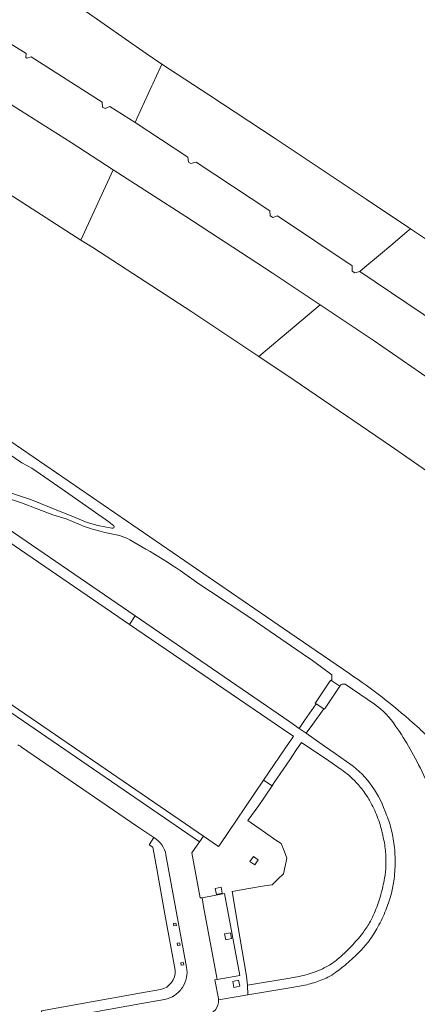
# Model space of a CAD drawing. Extents: x 152048 to 156914, y 461460 to 468786.
# Tile 267 of 272: x 154946 to 155026, y 468281 to 468478. Entities that reach past the tile are written whole.
import ezdxf

# ---------------------------------------------------------------- set-up
doc = ezdxf.new("R2010")
doc.units = 0
doc.header["$LTSCALE"] = 0.75
for name, color, linetype, lineweight in [('B-RO-VH-VERHARDING_BETON-GV', 251, 'CONTINUOUS', 18), ('B-RO-VH-VERHARDING_BETONSTRAATSTEEN-GV', 251, 'CONTINUOUS', 18), ('B-RO-VH-VERHARDING_GESLOTEN-GV', 251, 'CONTINUOUS', 18), ('B-RO-VH-VERHARDING_HALFVERHARDING_GRIND-GV', 251, 'CONTINUOUS', 18)]:
    doc.layers.add(name, color=color, linetype=linetype, lineweight=lineweight)

msp = doc.modelspace()

# ---------------------------------------------------------------- linework, layer by layer
at = {"layer": 'B-RO-VH-VERHARDING_BETON-GV'}
msp.add_lwpolyline([(155007.087, 468340.38), (155009.618, 468344.193), (155010.041, 468344.83), (155008.434, 468345.896), (155008.207, 468346.046), (155007.986, 468345.713), (155005.169, 468341.469), (155005.122, 468341.397), (155005.263, 468341.304), (155006.843, 468340.255), (155006.955, 468340.181), (155007.061, 468340.341)], close=True, dxfattribs=at)
msp.add_lwpolyline([(155007.087, 468340.38), (155009.618, 468344.193), (155010.041, 468344.83), (155008.434, 468345.896), (155008.207, 468346.046), (155007.986, 468345.713), (155005.169, 468341.469), (155005.122, 468341.397), (155005.263, 468341.304), (155006.843, 468340.255), (155006.955, 468340.181), (155007.061, 468340.341)], close=True, dxfattribs=at)
at = {"layer": 'B-RO-VH-VERHARDING_BETONSTRAATSTEEN-GV'}
for points in [[(154931.525, 468381.973), (154934.977, 468379.66), (154967.883, 468357.2), (154969.043, 468358.899), (154936.083, 468381.407), (154934.578, 468382.421), (154932.751, 468383.652), (154925.277, 468388.689), (154913.019, 468396.807), (154888.601, 468413.091), (154887.492, 468411.427)], [(154931.525, 468381.973), (154934.977, 468379.66), (154967.883, 468357.2), (154969.043, 468358.899), (154936.083, 468381.407), (154934.578, 468382.421), (154932.751, 468383.652), (154925.277, 468388.689), (154913.019, 468396.807), (154888.601, 468413.091), (154887.492, 468411.427)], [(154920.036, 468357.696), (154916.697, 468359.888), (154853.347, 468402.219), (154852.642, 468401.093), (154884.781, 468379.693), (154915.185, 468359.262), (154920.012, 468356.022), (154931.292, 468348.316), (154981.954, 468313.662), (154982.731, 468314.755), (154932.067, 468349.456)], [(154920.036, 468357.696), (154916.697, 468359.888), (154853.347, 468402.219), (154852.642, 468401.093), (154884.781, 468379.693), (154915.185, 468359.262), (154920.012, 468356.022), (154931.292, 468348.316), (154981.954, 468313.662), (154982.731, 468314.755), (154932.067, 468349.456)], [(154993.023, 468309.009), (154992.031, 468309.684), (154992.707, 468310.677), (154993.698, 468310.002)], [(154993.023, 468309.009), (154992.031, 468309.684), (154992.707, 468310.677), (154993.698, 468310.002)], [(154985.295, 468303.109), (154985.055, 468304.284), (154986.231, 468304.524), (154986.471, 468303.349)], [(154985.295, 468303.109), (154985.055, 468304.284), (154986.231, 468304.524), (154986.471, 468303.349)], [(154986.914, 468303.267), (154982.452, 468302.444), (154982.746, 468300.707), (154985.466, 468286.05), (154989.976, 468286.853)], [(154986.914, 468303.267), (154982.452, 468302.444), (154982.746, 468300.707), (154985.466, 468286.05), (154989.976, 468286.853)], [(154977.21, 468297.362), (154977.301, 468296.87), (154976.809, 468296.78), (154976.718, 468297.271)], [(154977.21, 468297.362), (154977.301, 468296.87), (154976.809, 468296.78), (154976.718, 468297.271)], [(154987.165, 468294.001), (154986.926, 468295.177), (154988.102, 468295.417), (154988.342, 468294.242)], [(154987.165, 468294.001), (154986.926, 468295.177), (154988.102, 468295.417), (154988.342, 468294.242)], [(154978.025, 468292.936), (154977.533, 468292.846), (154977.443, 468293.338), (154977.935, 468293.428)], [(154978.025, 468292.936), (154977.533, 468292.846), (154977.443, 468293.338), (154977.935, 468293.428)], [(154978.659, 468289.494), (154978.749, 468289.002), (154978.258, 468288.912), (154978.167, 468289.404)], [(154978.659, 468289.494), (154978.749, 468289.002), (154978.258, 468288.912), (154978.167, 468289.404)], [(154988.828, 468284.479), (154988.588, 468285.654), (154989.765, 468285.894), (154990.005, 468284.719)], [(154988.828, 468284.479), (154988.588, 468285.654), (154989.765, 468285.894), (154990.005, 468284.719)]]:
    msp.add_lwpolyline(points, close=True, dxfattribs=at)
for points in [[(154969.043, 468358.899), (154967.883, 468357.2), (155000, 468335.277), (155000.731, 468334.778), (155000.254, 468334.075), (155000, 468333.701), (154994.767, 468325.989), (154996.451, 468324.849), (154996.913, 468325.531), (155000, 468330.089), (155001.371, 468332.114), (155002.324, 468333.522), (155007.823, 468329.861), (155010.304, 468328.137)], [(154969.043, 468358.899), (154967.883, 468357.2), (155000, 468335.277), (155000.731, 468334.778), (155000.254, 468334.075), (155000, 468333.701), (154994.767, 468325.989), (154996.451, 468324.849), (154996.913, 468325.531), (155000, 468330.089), (155001.371, 468332.114), (155002.324, 468333.522), (155007.823, 468329.861), (155010.304, 468328.137)], [(155011.394, 468329.739), (155009.105, 468331.321), (155006.946, 468332.821), (155003.266, 468335.374), (155001.873, 468336.341), (155000, 468337.64), (154976.242, 468353.983), (154969.043, 468358.899)], [(155011.394, 468329.739), (155009.105, 468331.321), (155006.946, 468332.821), (155003.266, 468335.374), (155001.873, 468336.341), (155000, 468337.64), (154976.242, 468353.983), (154969.043, 468358.899)], [(154985.737, 468282.266), (154985.005, 468285.968), (154985.466, 468286.05), (154982.746, 468300.707), (154982.452, 468302.444), (154982.036, 468302.38), (154980.352, 468311.407), (154981.954, 468313.662), (154931.292, 468348.316), (154920.012, 468356.022), (154917.501, 468352.267), (154917.66, 468352.159), (154917.452, 468351.831), (154926.51, 468345.667), (154928.537, 468344.267)], [(154985.737, 468282.266), (154985.005, 468285.968), (154985.466, 468286.05), (154982.746, 468300.707), (154982.452, 468302.444), (154982.036, 468302.38), (154980.352, 468311.407), (154981.954, 468313.662), (154931.292, 468348.316), (154920.012, 468356.022), (154917.501, 468352.267), (154917.66, 468352.159), (154917.452, 468351.831), (154926.51, 468345.667), (154928.537, 468344.267)], [(154946.271, 468332.618), (154969.56, 468316.669), (154970.589, 468315.976), (154972.774, 468314.506)], [(154946.271, 468332.618), (154969.56, 468316.669), (154970.589, 468315.976), (154972.774, 468314.506)], [(154998.857, 468311.799), (154998.276, 468313.268), (154997.223, 468313.991), (154995.121, 468315.435), (154991.585, 468317.889), (154993.799, 468320.932), (154996.451, 468324.849), (154994.767, 468325.989), (154989.358, 468317.973), (154985.968, 468313.024), (154985.742, 468312.693), (154982.731, 468314.755), (154981.954, 468313.662), (154980.352, 468311.407), (154982.036, 468302.38), (154982.452, 468302.444), (154986.914, 468303.267), (154989.976, 468286.853), (154985.466, 468286.05), (154985.005, 468285.968), (154985.737, 468282.266)], [(154998.857, 468311.799), (154998.276, 468313.268), (154997.223, 468313.991), (154995.121, 468315.435), (154991.585, 468317.889), (154993.799, 468320.932), (154996.451, 468324.849), (154994.767, 468325.989), (154989.358, 468317.973), (154985.968, 468313.024), (154985.742, 468312.693), (154982.731, 468314.755), (154981.954, 468313.662), (154980.352, 468311.407), (154982.036, 468302.38), (154982.452, 468302.444), (154986.914, 468303.267), (154989.976, 468286.853), (154985.466, 468286.05), (154985.005, 468285.968), (154985.737, 468282.266)], [(154972.774, 468314.506), (154971.861, 468313.053), (154972.586, 468312.56), (154973.354, 468308.202), (154974.997, 468299.147), (154977.018, 468287.943)], [(154972.774, 468314.506), (154971.861, 468313.053), (154972.586, 468312.56), (154973.354, 468308.202), (154974.997, 468299.147), (154977.018, 468287.943)], [(155018.618, 468315.025), (155018.649, 468314.887)], [(155018.618, 468315.025), (155018.649, 468314.887)], [(154985.758, 468281.977), (154991.596, 468282.958), (154991.51, 468284.893), (154991.333, 468286.73), (154990.016, 468294.527), (154988.492, 468303.684), (154991.788, 468304.266), (154994.922, 468304.786), (154996.5, 468305.048), (154997.638, 468306.145), (154998.775, 468307.242), (154999.107, 468308.787), (154999.438, 468310.332), (154998.857, 468311.799)], [(154985.758, 468281.977), (154991.596, 468282.958), (154991.51, 468284.893), (154991.333, 468286.73), (154990.016, 468294.527), (154988.492, 468303.684), (154991.788, 468304.266), (154994.922, 468304.786), (154996.5, 468305.048), (154997.638, 468306.145), (154998.775, 468307.242), (154999.107, 468308.787), (154999.438, 468310.332), (154998.857, 468311.799)], [(154979.343, 468288.552), (154975.208, 468310.994)], [(154975.208, 468310.994), (154979.343, 468288.552)], [(154979.343, 468288.552), (154975.208, 468310.994)], [(154975.208, 468310.994), (154979.343, 468288.552)], [(155001.082, 468286.527), (155000, 468286.342), (154991.51, 468284.893), (154991.596, 468282.958), (155000, 468284.405), (155001.925, 468284.737)], [(155001.082, 468286.527), (155000, 468286.342), (154991.51, 468284.893), (154991.596, 468282.958), (155000, 468284.405), (155001.925, 468284.737)], [(154974.108, 468284.045), (154970.27, 468283.359), (154950.252, 468279.784), (154950.657, 468277.796), (154959.983, 468279.387), (154970.688, 468281.282)], [(154974.108, 468284.045), (154970.27, 468283.359), (154950.252, 468279.784), (154950.657, 468277.796), (154959.983, 468279.387), (154970.688, 468281.282)], [(154974.939, 468282.035), (154970.688, 468281.282), (154959.983, 468279.387), (154960.852, 468274.471), (154971.67, 468276.378), (154982.19, 468278.222), (154982.208, 468278.636), (154983.349, 468278.872)], [(154974.939, 468282.035), (154970.688, 468281.282), (154959.983, 468279.387), (154960.852, 468274.471), (154971.67, 468276.378), (154982.19, 468278.222), (154982.208, 468278.636), (154983.349, 468278.872)], [(154970.688, 468281.282), (154974.939, 468282.035)], [(154970.688, 468281.282), (154974.939, 468282.035)]]:
    msp.add_lwpolyline(points, dxfattribs=at)
for points in [[(154945.524, 468333.039, -0.0820157), (154946.271, 468332.618)], [(154945.524, 468333.039, -0.0820157), (154946.271, 468332.618)], [(155019.087, 468319.733, 0.1637956), (155011.394, 468329.739)], [(155019.087, 468319.733, 0.1637956), (155011.394, 468329.739)], [(155010.304, 468328.137, -0.0287632), (155011.873, 468326.926)], [(155010.304, 468328.137, -0.0287632), (155011.873, 468326.926)], [(155011.873, 468326.926, -0.0292691), (155013.293, 468325.544)], [(155011.873, 468326.926, -0.0292691), (155013.293, 468325.544)], [(155013.293, 468325.544, -0.0294089), (155015.036, 468323.409)], [(155013.293, 468325.544, -0.0294089), (155015.036, 468323.409)], [(155015.036, 468323.409, -0.0346125), (155016.26, 468321.451)], [(155015.036, 468323.409, -0.0346125), (155016.26, 468321.451)], [(155016.26, 468321.451, -0.0341767), (155017.671, 468318.31)], [(155016.26, 468321.451, -0.0341767), (155017.671, 468318.31)], [(155020.205, 468316.619, 0.0372872), (155019.087, 468319.733)], [(155020.205, 468316.619, 0.0372872), (155019.087, 468319.733)], [(155017.671, 468318.31, -0.0386921), (155018.618, 468315.025)], [(155017.671, 468318.31, -0.0386921), (155018.618, 468315.025)], [(155020.875, 468313.382, 0.0357737), (155020.205, 468316.619)], [(155020.875, 468313.382, 0.0357737), (155020.205, 468316.619)], [(154975.208, 468310.994, 0.2135816), (154972.774, 468314.506)], [(154972.774, 468314.506, -0.2135816), (154975.208, 468310.994)], [(154975.208, 468310.994, 0.2135816), (154972.774, 468314.506)], [(154972.774, 468314.506, -0.2135816), (154975.208, 468310.994)], [(155018.649, 468314.887, -0.0347108), (155019.164, 468311.919)], [(155018.649, 468314.887, -0.0347108), (155019.164, 468311.919)], [(155019.164, 468311.919, -0.034889), (155019.265, 468308.909)], [(155019.164, 468311.919, -0.034889), (155019.265, 468308.909)], [(155021.117, 468309.677, 0.0350967), (155020.875, 468313.382)], [(155021.117, 468309.677, 0.0350967), (155020.875, 468313.382)], [(155019.265, 468308.909, -0.0350415), (155018.995, 468306.342)], [(155019.265, 468308.909, -0.0350415), (155018.995, 468306.342)], [(155020.841, 468305.758, 0.0331689), (155021.117, 468309.677)], [(155020.841, 468305.758, 0.0331689), (155021.117, 468309.677)], [(155018.995, 468306.342, -0.0268632), (155018.225, 468302.989)], [(155018.995, 468306.342, -0.0268632), (155018.225, 468302.989)], [(155020.271, 468302.964, 0.0337012), (155020.841, 468305.758)], [(155020.271, 468302.964, 0.0337012), (155020.841, 468305.758)], [(155018.225, 468302.989, -0.026467), (155017.111, 468299.733)], [(155018.225, 468302.989, -0.026467), (155017.111, 468299.733)], [(155019.248, 468299.938, 0.0294029), (155020.271, 468302.964)], [(155019.248, 468299.938, 0.0294029), (155020.271, 468302.964)], [(155017.658, 468296.588, 0.0299129), (155019.248, 468299.938)], [(155017.658, 468296.588, 0.0299129), (155019.248, 468299.938)], [(155017.111, 468299.733, -0.0356131), (155015.995, 468297.427)], [(155017.111, 468299.733, -0.0356131), (155015.995, 468297.427)], [(155015.995, 468297.427, -0.0356079), (155014.555, 468295.279)], [(155015.995, 468297.427, -0.0356079), (155014.555, 468295.279)], [(155015.884, 468293.806, 0.0329613), (155017.658, 468296.588)], [(155015.884, 468293.806, 0.0329613), (155017.658, 468296.588)], [(155014.555, 468295.279, -0.0263068), (155012.317, 468292.69)], [(155014.555, 468295.279, -0.0263068), (155012.317, 468292.69)], [(155012.317, 468292.69, -0.0268357), (155009.507, 468290.058)], [(155012.317, 468292.69, -0.0268357), (155009.507, 468290.058)], [(155014.306, 468291.931, 0.0327568), (155015.884, 468293.806)], [(155014.306, 468291.931, 0.0327568), (155015.884, 468293.806)], [(155009.507, 468290.058, -0.046403), (155007.701, 468288.802)], [(155009.507, 468290.058, -0.046403), (155007.701, 468288.802)], [(155011.712, 468289.465, 0.0225252), (155014.306, 468291.931)], [(155011.712, 468289.465, 0.0225252), (155014.306, 468291.931)], [(154979.316, 468286.42, 0.0961503), (154979.343, 468288.552)], [(154979.343, 468288.552, -0.0961503), (154979.316, 468286.42)], [(154979.316, 468286.42, 0.0961503), (154979.343, 468288.552)], [(154979.343, 468288.552, -0.0961503), (154979.316, 468286.42)], [(155007.701, 468288.802, -0.0461102), (155004.497, 468287.358)], [(155007.701, 468288.802, -0.0461102), (155004.497, 468287.358)], [(155009.171, 468287.453, 0.0230315), (155011.712, 468289.465)], [(155009.171, 468287.453, 0.0230315), (155011.712, 468289.465)], [(154977.018, 468287.943, -0.3833564), (154974.108, 468284.045)], [(154977.018, 468287.943, -0.3833564), (154974.108, 468284.045)], [(154978.492, 468284.453, 0.0964863), (154979.316, 468286.42)], [(154979.316, 468286.42, -0.0964863), (154978.492, 468284.453)], [(154978.492, 468284.453, 0.0964863), (154979.316, 468286.42)], [(154979.316, 468286.42, -0.0964863), (154978.492, 468284.453)], [(155004.497, 468287.358, -0.0460272), (155001.082, 468286.527)], [(155004.497, 468287.358, -0.0460272), (155001.082, 468286.527)], [(155004.843, 468285.395, 0.0409651), (155007.618, 468286.513)], [(155004.843, 468285.395, 0.0409651), (155007.618, 468286.513)], [(155007.618, 468286.513, 0.0412853), (155009.171, 468287.453)], [(155007.618, 468286.513, 0.0412853), (155009.171, 468287.453)], [(154976.951, 468282.898, 0.0962513), (154978.492, 468284.453)], [(154978.492, 468284.453, -0.0962513), (154976.951, 468282.898)], [(154976.951, 468282.898, 0.0962513), (154978.492, 468284.453)], [(154978.492, 468284.453, -0.0962513), (154976.951, 468282.898)], [(155001.925, 468284.737, 0.0411932), (155004.843, 468285.395)], [(155001.925, 468284.737, 0.0411932), (155004.843, 468285.395)], [(154974.939, 468282.035, 0.0969832), (154976.951, 468282.898)], [(154976.951, 468282.898, -0.0969832), (154974.939, 468282.035)], [(154974.939, 468282.035, 0.0969832), (154976.951, 468282.898)], [(154976.951, 468282.898, -0.0969832), (154974.939, 468282.035)], [(154985.737, 468282.266, -0.0243444), (154985.758, 468281.977)], [(154985.758, 468281.977, 0.0243444), (154985.737, 468282.266)], [(154985.737, 468282.266, -0.0243444), (154985.758, 468281.977)], [(154985.758, 468281.977, 0.0243444), (154985.737, 468282.266)], [(154983.349, 468278.872, 0.3576596), (154985.758, 468281.977)], [(154983.349, 468278.872, 0.3576596), (154985.758, 468281.977)]]:
    msp.add_lwpolyline(points, format="xyb", dxfattribs=at)
at = {"layer": 'B-RO-VH-VERHARDING_GESLOTEN-GV'}
for points in [[(154796.689, 468529.796), (154816.763, 468518.777), (154838.26, 468506.735), (154858.546, 468495.068), (154879.543, 468482.755), (154899.594, 468470.803), (154920.43, 468458.045), (154940.432, 468445.505), (154958.173, 468434.192), (154964.647, 468448.267), (154956.183, 468453.709), (154935.829, 468466.559), (154915.616, 468479.01), (154894.672, 468491.543), (154874.152, 468503.704), (154853.385, 468515.708), (154832.598, 468527.576), (154811.409, 468539.321)], [(154931.472, 468481.244), (154936.936, 468477.928), (154947.171, 468471.591), (154947.146, 468470.793), (154947.348, 468470.637), (154948.193, 468470.916), (154962.442, 468461.797), (154962.502, 468460.847), (154963.031, 468460.549), (154963.955, 468460.925), (154968.999, 468457.729), (154969.433, 468458.672), (154970.904, 468461.87), (154972.39, 468465.1), (154972.58, 468465.514), (154974.044, 468468.698), (154974.395, 468469.46), (154971.215, 468471.539), (154958.643, 468480.41)], [(155032.793, 468430.713), (155024.21, 468436.455), (155023.555, 468435.904), (155020.631, 468433.444), (155017.803, 468431.064), (155015.048, 468428.745), (155014.053, 468427.908), (155029.786, 468417.268)], [(155032.793, 468430.713), (155024.21, 468436.455), (155023.555, 468435.904), (155020.631, 468433.444), (155017.803, 468431.064), (155015.048, 468428.745), (155014.053, 468427.908), (155029.786, 468417.268)], [(155036.063, 468400.798), (155016.69, 468414.105), (155006.087, 468421.205), (154993.788, 468410.856), (155000.868, 468406.134), (155020.192, 468392.998), (155039.835, 468379.362)], [(155036.063, 468400.798), (155016.69, 468414.105), (155006.087, 468421.205), (154993.788, 468410.856), (155000.868, 468406.134), (155020.192, 468392.998), (155039.835, 468379.362)]]:
    msp.add_lwpolyline(points, dxfattribs=at)
for points in [[(155014.053, 468427.908), (155015.048, 468428.745), (155017.803, 468431.064), (155020.631, 468433.444), (155023.555, 468435.904), (155024.21, 468436.455), (155015.337, 468442.39), (154997.055, 468454.517), (154983.816, 468463.3), (154974.395, 468469.46), (154974.044, 468468.698), (154972.58, 468465.514), (154972.39, 468465.1), (154970.904, 468461.87), (154969.433, 468458.672), (154968.999, 468457.729), (154979.562, 468450.819), (154979.714, 468449.77), (154980.164, 468449.546), (154981.264, 468449.789), (154996.005, 468440.078), (154996.1, 468439.037), (154996.589, 468438.7), (154997.563, 468439.042), (155012.5, 468429.012), (155012.487, 468427.971), (155013.047, 468427.66)], [(155014.053, 468427.908), (155015.048, 468428.745), (155017.803, 468431.064), (155020.631, 468433.444), (155023.555, 468435.904), (155024.21, 468436.455), (155015.337, 468442.39), (154997.055, 468454.517), (154983.816, 468463.3), (154974.395, 468469.46), (154974.044, 468468.698), (154972.58, 468465.514), (154972.39, 468465.1), (154970.904, 468461.87), (154969.433, 468458.672), (154968.999, 468457.729), (154979.562, 468450.819), (154979.714, 468449.77), (154980.164, 468449.546), (154981.264, 468449.789), (154996.005, 468440.078), (154996.1, 468439.037), (154996.589, 468438.7), (154997.563, 468439.042), (155012.5, 468429.012), (155012.487, 468427.971), (155013.047, 468427.66)], [(154958.173, 468434.192), (154960.554, 468432.674), (154980.396, 468419.787), (154993.788, 468410.856), (155006.087, 468421.205), (154996.45, 468427.658), (154979.153, 468438.941), (154964.647, 468448.267)], [(154958.173, 468434.192), (154960.554, 468432.674), (154980.396, 468419.787), (154993.788, 468410.856), (155006.087, 468421.205), (154996.45, 468427.658), (154979.153, 468438.941), (154964.647, 468448.267)]]:
    msp.add_lwpolyline(points, close=True, dxfattribs=at)
at = {"layer": 'B-RO-VH-VERHARDING_HALFVERHARDING_GRIND-GV'}
for points in [[(155012.037, 468347.283), (155000, 468355.532), (154925.158, 468406.821), (154917.645, 468411.877), (154910.124, 468416.92), (154898.369, 468424.775), (154895.365, 468426.765), (154889.279, 468430.74), (154880.6, 468436.342), (154872.1, 468441.774), (154865.722, 468445.803), (154861.31, 468448.553), (154850.77, 468455.06), (154845.153, 468458.508), (154839.527, 468461.942), (154830.356, 468467.524), (154804.418, 468482.636)], [(154956.993, 468378.582), (154951.87, 468380.707), (154948.265, 468382.149), (154943.826, 468383.591), (154940.79, 468384.274), (154938.399, 468384.54), (154936.122, 468384.54), (154935.25, 468384.653), (154934.946, 468385.261), (154935.022, 468387.348), (154934.263, 468389.169), (154933.314, 468391.674), (154932.138, 468393.571), (154931.304, 468394.695), (154929.316, 468397.309), (154925.496, 468401.409), (154923.146, 468404.171), (154922.273, 468405.043), (154922.379, 468405.157), (154922.498, 468405.283), (154922.346, 468405.723)], [(154956.993, 468378.582), (154951.87, 468380.707), (154948.265, 468382.149), (154943.826, 468383.591), (154940.79, 468384.274), (154938.399, 468384.54), (154936.122, 468384.54), (154935.25, 468384.653), (154934.946, 468385.261), (154935.022, 468387.348), (154934.263, 468389.169), (154933.314, 468391.674), (154932.138, 468393.571), (154931.304, 468394.695), (154929.316, 468397.309), (154925.496, 468401.409), (154923.146, 468404.171), (154922.273, 468405.043), (154922.379, 468405.157), (154922.498, 468405.283), (154922.346, 468405.723)], [(154922.62, 468405.944), (154926.146, 468403.82), (154929.014, 468401.729), (154930.718, 468400.414), (154938.677, 468394.783), (154946.354, 468389.574), (154948.311, 468388.495), (154954.388, 468384.289), (154963.788, 468377.726), (154964.79, 468376.924)], [(154922.62, 468405.944), (154926.146, 468403.82), (154929.014, 468401.729), (154930.718, 468400.414), (154938.677, 468394.783), (154946.354, 468389.574), (154948.311, 468388.495), (154954.388, 468384.289), (154963.788, 468377.726), (154964.79, 468376.924)], [(154932.751, 468383.652), (154934.578, 468382.421), (154935.878, 468382.832), (154937.431, 468383.102), (154938.853, 468383.35), (154940.238, 468383.129), (154942.028, 468382.843), (154942.839, 468382.714), (154946.238, 468381.538), (154952.543, 468379.168), (154955.197, 468378.31), (154959.046, 468376.737)], [(154932.751, 468383.652), (154934.578, 468382.421), (154935.878, 468382.832), (154937.431, 468383.102), (154938.853, 468383.35), (154940.238, 468383.129), (154942.028, 468382.843), (154942.839, 468382.714), (154946.238, 468381.538), (154952.543, 468379.168), (154955.197, 468378.31), (154959.046, 468376.737)], [(154964.39, 468376.448), (154961.562, 468376.982), (154959.419, 468377.633), (154956.993, 468378.582)], [(154964.39, 468376.448), (154961.562, 468376.982), (154959.419, 468377.633), (154956.993, 468378.582)], [(154962.984, 468375.604), (154965.877, 468374.984)], [(154962.984, 468375.604), (154965.877, 468374.984)], [(154967.98, 468374.159), (154971.174, 468372.285)], [(154967.98, 468374.159), (154971.174, 468372.285)], [(154978.058, 468367.958), (154981.79, 468365.293), (154984.142, 468363.753), (154991.793, 468358.732), (155002.507, 468351.341), (155004.557, 468349.975), (155008.404, 468347.08), (155008.434, 468345.896), (155010.041, 468344.83)], [(154978.058, 468367.958), (154981.79, 468365.293), (154984.142, 468363.753), (154991.793, 468358.732), (155002.507, 468351.341), (155004.557, 468349.975), (155008.404, 468347.08), (155008.434, 468345.896), (155010.041, 468344.83)], [(155011.111, 468345.188), (155016.957, 468341.226)], [(155011.111, 468345.188), (155016.957, 468341.226)], [(155024.102, 468332.206), (155025.451, 468329.774)], [(155024.102, 468332.206), (155025.451, 468329.774)]]:
    msp.add_lwpolyline(points, dxfattribs=at)
for points in [[(154964.79, 468376.924, -0.659803), (154964.39, 468376.448)], [(154964.79, 468376.924, -0.659803), (154964.39, 468376.448)], [(154959.046, 468376.737, 0.0186046), (154962.984, 468375.604)], [(154959.046, 468376.737, 0.0186046), (154962.984, 468375.604)], [(154965.877, 468374.984, -0.0367426), (154967.98, 468374.159)], [(154965.877, 468374.984, -0.0367426), (154967.98, 468374.159)], [(154971.174, 468372.285, -0.0179125), (154978.058, 468367.958)], [(154971.174, 468372.285, -0.0179125), (154978.058, 468367.958)], [(155018.528, 468342.588, 0.0168041), (155012.037, 468347.283)], [(155018.528, 468342.588, 0.0168041), (155012.037, 468347.283)], [(155010.041, 468344.83, -0.3609875), (155011.111, 468345.188)], [(155010.041, 468344.83, -0.3609875), (155011.111, 468345.188)], [(155024.691, 468337.472, 0.0169282), (155018.528, 468342.588)], [(155024.691, 468337.472, 0.0169282), (155018.528, 468342.588)], [(155016.957, 468341.226, -0.098061), (155021.209, 468336.83)], [(155016.957, 468341.226, -0.098061), (155021.209, 468336.83)], [(155030.959, 468331.52, 0.0166912), (155024.691, 468337.472)], [(155030.959, 468331.52, 0.0166912), (155024.691, 468337.472)], [(155021.209, 468336.83, -0.0312882), (155024.102, 468332.206)], [(155021.209, 468336.83, -0.0312882), (155024.102, 468332.206)], [(155025.451, 468329.774, -0.0333161), (155028.049, 468324.005)], [(155025.451, 468329.774, -0.0333161), (155028.049, 468324.005)]]:
    msp.add_lwpolyline(points, format="xyb", dxfattribs=at)
msp.add_lwpolyline([(155001.873, 468336.341), (155003.266, 468335.374), (155004.628, 468337.233), (155006.843, 468340.255), (155005.263, 468341.304), (155002.956, 468337.927)], close=True, dxfattribs=at)
msp.add_lwpolyline([(155001.873, 468336.341), (155003.266, 468335.374), (155004.628, 468337.233), (155006.843, 468340.255), (155005.263, 468341.304), (155002.956, 468337.927)], close=True, dxfattribs=at)

doc.saveas('drawing.dxf')
